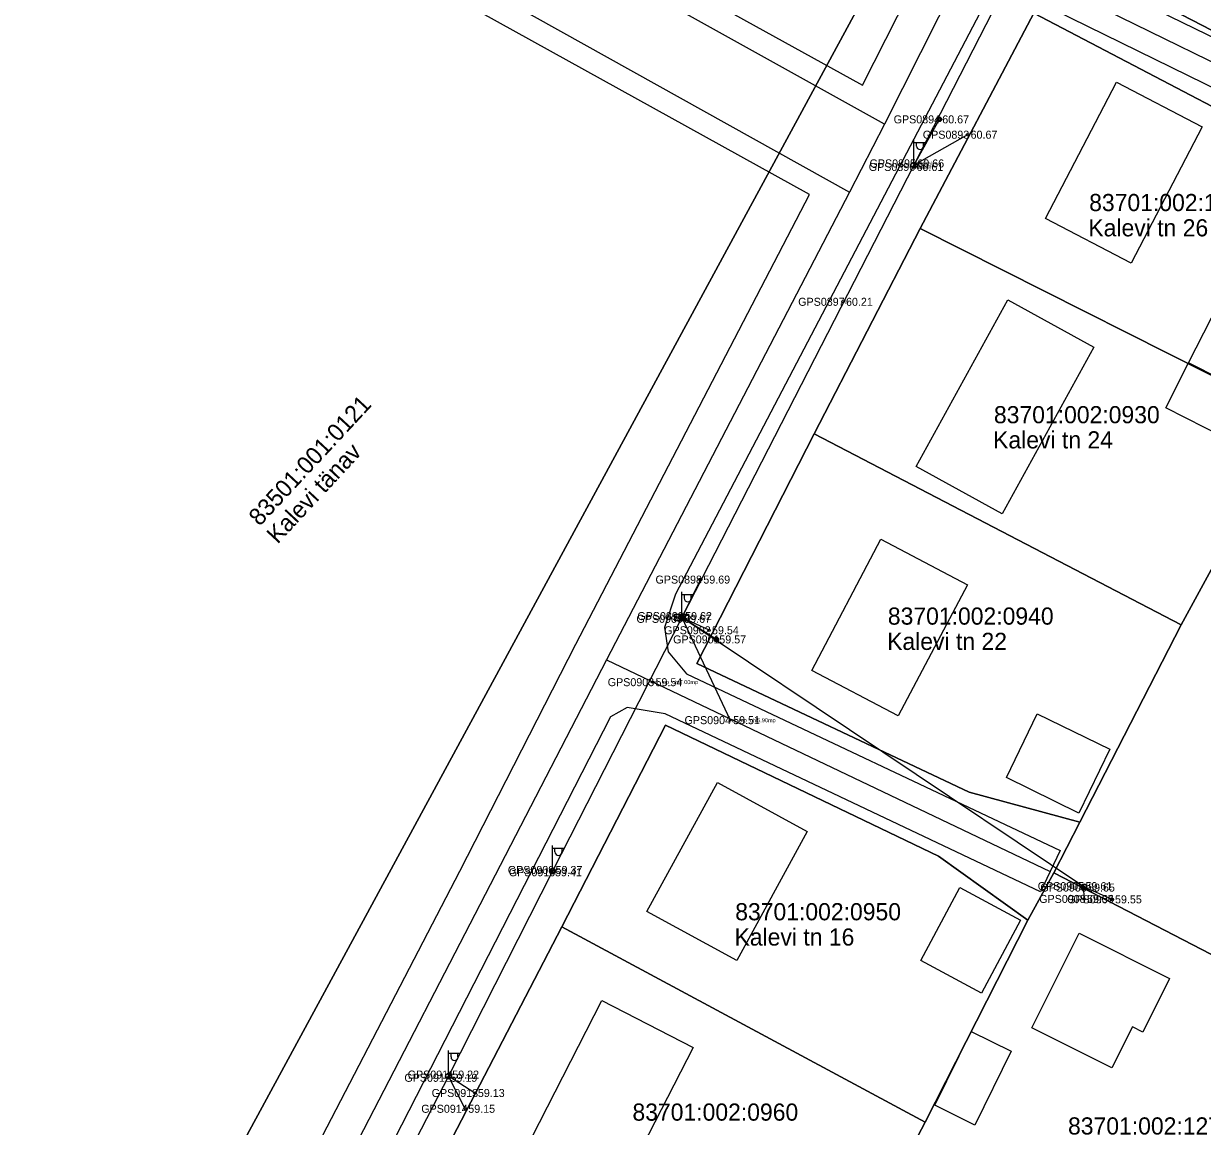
# Model space of a CAD drawing. Extents: x 580119 to 583377, y 6518915 to 6520820.
# Drawn here: x 581401 to 581504.1, y 6520130.2 to 6520226.6 of the extents above; entities that cross this region are included whole.
import ezdxf

# ---------------------------------------------------------------- set-up
doc = ezdxf.new("R2010")
doc.units = 0
for name, color, linetype in [('ELRAJATISMP', 7, 'Continuous'), ('Hoone Elu- või ühiskondlik hoone', 7, 'Continuous'), ('Hoone Kõrval- või tootmishoone', 7, 'Continuous'), ('L_AADRESS', 7, 'Continuous'), ('MAAMUDEL', 7, 'Continuous'), ('MOOTKORG-EH2000', 7, 'Continuous'), ('MOOTMPUNKT', 7, 'Continuous'), ('MOOTNR', 7, 'Continuous'), ('MPOHULIIN', 7, 'Continuous'), ('PIIR', 7, 'Continuous'), ('POST', 7, 'Continuous'), ('Rippe kõrgus', 7, 'Continuous'), ('Tee Liiklusala', 7, 'Continuous'), ('Tee Tänav Kruuskate', 7, 'Continuous'), ('Tee Tänav Püsikate', 7, 'Continuous'), ('TUNNUS', 7, 'Continuous')]:
    doc.layers.add(name, color=color, linetype=linetype)

msp = doc.modelspace()

# ---------------------------------------------------------------- linework, layer by layer
at = {"layer": 'ELRAJATISMP'}
for p, q in [((581458.46, 6520174.98), (581458.46, 6520174.38)), ((581458.73, 6520174.98), (581458.73, 6520174.38))]:
    msp.add_line(p, q, dxfattribs=at)
msp.add_lwpolyline([(581457.99, 6520174.98), (581459.19, 6520174.98), (581459.19, 6520174.38), (581457.99, 6520174.38)], close=True, dxfattribs=at)
at = {"layer": 'Hoone Elu- või ühiskondlik hoone'}
for points in [[(581504.1, 6520217.58), (581497.89, 6520205.66), (581490.4, 6520209.56), (581496.61, 6520221.48)], [(581494.64, 6520198.32), (581486.61, 6520183.73), (581479.09, 6520187.88), (581487.12, 6520202.46)], [(581483.59, 6520177.54), (581477.53, 6520166.07), (581469.97, 6520170.05), (581476.01, 6520181.52)], [(581469.56, 6520155.97), (581463.4, 6520144.69), (581455.55, 6520148.97), (581461.71, 6520160.25)], [(581501.26, 6520143.1), (581498.93, 6520138.43), (581498.01, 6520138.89), (581496.2, 6520135.3), (581489.22, 6520138.8), (581493.36, 6520147.07)], [(581459.59, 6520137.08), (581453.44, 6520125.11), (581445.47, 6520129.21), (581451.61, 6520141.18)]]:
    msp.add_lwpolyline(points, close=True, dxfattribs=at)
at = {"layer": 'Hoone Kõrval- või tootmishoone'}
for points in [[(581511.53, 6520192.6), (581502.93, 6520196.95), (581504.92, 6520200.89), (581513.53, 6520196.54)], [(581511.53, 6520192.6), (581509.53, 6520188.65), (581500.93, 6520193.01), (581502.93, 6520196.95)], [(581496.05, 6520163.15), (581493.34, 6520157.58), (581486.99, 6520160.68), (581489.69, 6520166.24)], [(581488.23, 6520148.22), (581484.81, 6520141.84), (581479.51, 6520144.68), (581482.92, 6520151.06)], [(581487.41, 6520136.76), (581484.22, 6520130.3), (581480.72, 6520132.03), (581483.91, 6520138.49)]]:
    msp.add_lwpolyline(points, close=True, dxfattribs=at)
at = {"layer": 'MOOTMPUNKT'}
for centre in [(581481.12, 6520218.23), (581483.6, 6520216.89), (581478.87, 6520214.07), (581478.94, 6520214.38), (581472.7, 6520202.28), (581460.22, 6520177.99), (581458.55, 6520174.56), (581458.63, 6520174.8), (581460.98, 6520173.56), (581461.62, 6520172.76), (581456.04, 6520169.02), (581462.83, 6520165.7), (581447.25, 6520152.4), (581447.3, 6520152.6), (581493.65, 6520151.19), (581493.88, 6520151.06), (581493.78, 6520150.07), (581496.23, 6520150.03), (581438.11, 6520134.43), (581438.26, 6520134.71), (581440.5, 6520133.1), (581439.66, 6520131.72)]:
    msp.add_circle(centre, 0.1, dxfattribs=at)
at = {"layer": 'MPOHULIIN'}
for p, q in [((581483.6, 6520216.89), (581478.9, 6520214.22)), ((581493.77, 6520151.12), (581458.59, 6520174.68)), ((581460.98, 6520173.56), (581458.59, 6520174.68)), ((581458.59, 6520174.68), (581462.83, 6520165.7)), ((581493.78, 6520150.07), (581493.77, 6520151.12)), ((581439.66, 6520131.72), (581438.19, 6520134.57)), ((581440.5, 6520133.1), (581438.19, 6520134.57))]:
    msp.add_line(p, q, dxfattribs=at)
for points in [[(581573.43, 6520394.97), (581563.99, 6520380.62), (581550.36, 6520353.89), (581536.13, 6520325.71), (581518.2, 6520290.77), (581498.96, 6520253.33), (581478.9, 6520214.22), (581458.59, 6520174.68)], [(581458.59, 6520174.68), (581447.28, 6520152.5), (581438.19, 6520134.57), (581427.66, 6520114.16), (581417.05, 6520093.29), (581405.89, 6520071.46), (581390.84, 6520041.99), (581386.07, 6520026.02)]]:
    msp.add_lwpolyline(points, dxfattribs=at)
at = {"layer": 'PIIR'}
for points in [[(581400.45, 6520092.33), (581500.71, 6520277.24), (581533.26, 6520341.75), (581558.12, 6520389.79), (581657.24, 6520583.27)], [(581384.33, 6520418.25), (581405.05, 6520409.44), (581419.35, 6520443.1), (581449.24, 6520446.57), (581558.12, 6520389.79), (581533.26, 6520341.75), (581494.52, 6520360.71), (581462.65, 6520295.82), (581500.71, 6520277.24), (581400.45, 6520092.33)], [(581491.96, 6520232.77), (581521.41, 6520217.52)], [(581518.7, 6520212.19), (581489.39, 6520227.52), (581479.44, 6520208.7), (581470.18, 6520190.74), (581459.92, 6520170.66), (581483.72, 6520159.39), (581493.4, 6520156.77), (581491.13, 6520152.34), (581488.87, 6520148.2), (581481.05, 6520153.81), (581457.18, 6520165.27), (581448.09, 6520147.64), (581438.54, 6520129.2)]]:
    msp.add_lwpolyline(points, dxfattribs=at)
for points in [[(581501.63, 6520251.7), (581524.76, 6520240.58), (581534.1, 6520235.9), (581524.52, 6520217.43), (581521.41, 6520217.52), (581491.96, 6520232.77)], [(581489.39, 6520227.52), (581518.7, 6520212.19), (581518.89, 6520206.11), (581511.97, 6520192.31), (581479.44, 6520208.7)], [(581479.44, 6520208.7), (581511.97, 6520192.31), (581511.56, 6520190.95), (581506.99, 6520182.7), (581502.29, 6520174.04), (581470.18, 6520190.74)], [(581470.18, 6520190.74), (581502.29, 6520174.04), (581493.4, 6520156.77), (581483.72, 6520159.39), (581459.92, 6520170.66)], [(581493.4, 6520156.77), (581502.29, 6520174.04), (581506.99, 6520182.7), (581536.02, 6520168.12), (581520.24, 6520137.28), (581491.13, 6520152.34)], [(581457.18, 6520165.27), (581481.05, 6520153.81), (581488.87, 6520148.2), (581479.88, 6520130.54), (581448.09, 6520147.64)], [(581479.88, 6520130.54), (581488.87, 6520148.2), (581491.13, 6520152.34), (581520.24, 6520137.28), (581504.34, 6520105.88), (581474.91, 6520121.01)], [(581448.09, 6520147.64), (581479.88, 6520130.54), (581474.91, 6520121.01), (581470.96, 6520113.13), (581470.13, 6520113.68), (581454.06, 6520121.5), (581438.54, 6520129.2)]]:
    msp.add_lwpolyline(points, close=True, dxfattribs=at)
at = {"layer": 'POST'}
for p, q in [((581478.9, 6520214.47), (581478.9, 6520216.47)), ((581478.9, 6520216.22), (581479.9, 6520216.22)), ((581479.13, 6520215.9), (581479.13, 6520216.22)), ((581479.74, 6520215.9), (581479.74, 6520216.22)), ((581478.9, 6520214.22), (581478.9, 6520214.22)), ((581458.59, 6520174.93), (581458.59, 6520176.93)), ((581458.59, 6520176.68), (581459.59, 6520176.68)), ((581458.82, 6520176.36), (581458.82, 6520176.68)), ((581459.43, 6520176.36), (581459.43, 6520176.68)), ((581458.59, 6520174.68), (581458.59, 6520174.68)), ((581447.28, 6520152.75), (581447.28, 6520154.75)), ((581447.28, 6520154.5), (581448.28, 6520154.5)), ((581447.5, 6520154.18), (581447.5, 6520154.5)), ((581448.12, 6520154.18), (581448.12, 6520154.5)), ((581447.28, 6520152.5), (581447.28, 6520152.5)), ((581438.19, 6520134.82), (581438.19, 6520136.82)), ((581438.19, 6520136.57), (581439.19, 6520136.57)), ((581438.41, 6520136.25), (581438.41, 6520136.57)), ((581439.02, 6520136.25), (581439.02, 6520136.57)), ((581438.19, 6520134.57), (581438.19, 6520134.57))]:
    msp.add_line(p, q, dxfattribs=at)
for points in [[(581481.12, 6520218.23), (581478.9, 6520214.22)], [(581460.22, 6520177.99), (581458.59, 6520174.68)], [(581461.62, 6520172.76), (581458.59, 6520174.68)], [(581496.23, 6520150.03), (581493.77, 6520151.12)]]:
    msp.add_lwpolyline(points, dxfattribs=at)
for centre, radius in [((581481.12, 6520218.23), 0.2), ((581478.9, 6520214.22), 0.25), ((581460.22, 6520177.99), 0.125), ((581460.22, 6520177.99), 0.105), ((581460.22, 6520177.99), 0.0851), ((581460.22, 6520177.99), 0.0651), ((581460.22, 6520177.99), 0.0451), ((581460.22, 6520177.99), 0.0251), ((581460.22, 6520177.99), 0.00511), ((581458.59, 6520174.68), 0.25), ((581461.62, 6520172.76), 0.2), ((581447.28, 6520152.5), 0.25), ((581493.77, 6520151.12), 0.25), ((581496.23, 6520150.03), 0.125), ((581496.23, 6520150.03), 0.105), ((581496.23, 6520150.03), 0.0851), ((581496.23, 6520150.03), 0.0651), ((581496.23, 6520150.03), 0.0451), ((581496.23, 6520150.03), 0.0251), ((581496.23, 6520150.03), 0.00511), ((581438.19, 6520134.57), 0.25)]:
    msp.add_circle(centre, radius, dxfattribs=at)
for centre in [(581479.44, 6520215.9), (581459.12, 6520176.36), (581447.81, 6520154.18), (581438.72, 6520136.25)]:
    msp.add_arc(centre, 0.306, 180, 0, dxfattribs=at)
at = {"layer": 'Tee Liiklusala'}
for points in [[(581372.37, 6520277.77), (581412.75, 6520255.44), (581444.02, 6520238.01), (581474.39, 6520221.23), (581513.33, 6520297.97), (581534.24, 6520338.35), (581559.43, 6520386.73), (581591.38, 6520450.18), (581592.88, 6520453.16), (581609.8, 6520486.3), (581623.7, 6520512.67), (581636.83, 6520537.65), (581653.69, 6520569.75), (581656.07, 6520574.59), (581657.42, 6520577.86), (581657.31, 6520580.54), (581656.47, 6520584.5), (581655.72, 6520587.99), (581655.58, 6520589.38), (581654.54, 6520590.67), (581652.74, 6520592.05), (581631.26, 6520605.03)], [(581398.16, 6520073.66), (581402.55, 6520082.81), (581422.36, 6520120.09), (581439.19, 6520152.49), (581449.34, 6520172.35), (581469.76, 6520211.65), (581406.17, 6520246.86), (581402.87, 6520241), (581366.58, 6520261.36)], [(581491.48, 6520232.04), (581521.93, 6520217.19), (581524.08, 6520216.56), (581528.31, 6520215.32), (581527.75, 6520213.4), (581527.19, 6520211.49), (581522.38, 6520212.89), (581520.48, 6520213.45), (581489.72, 6520228.51)], [(581484.66, 6520227.52), (581458.05, 6520176.72), (581457.08, 6520173.79), (581457.4, 6520171.68), (581459.01, 6520169.74), (581491.68, 6520154.29), (581490.82, 6520152.48), (581489.96, 6520150.68), (581457.15, 6520166.25), (581453.83, 6520166.82), (581452.37, 6520166), (581425.27, 6520113.09), (581424.79, 6520111.14), (581425.44, 6520109.19), (581427.55, 6520107.84), (581459.36, 6520091.61), (581458.5, 6520089.74), (581457.59, 6520087.96), (581425.83, 6520104.26), (581423.49, 6520104.49), (581420.89, 6520103.67), (581395.58, 6520054.65)]]:
    msp.add_lwpolyline(points, dxfattribs=at)
at = {"layer": 'Tee Tänav Kruuskate'}
for points in [[(581484.21, 6520233.43), (581521.2, 6520215.32), (581523.09, 6520214.77), (581527.75, 6520213.4)], [(581452, 6520170.97), (581490.82, 6520152.48)]]:
    msp.add_lwpolyline(points, dxfattribs=at)
at = {"layer": 'Tee Tänav Püsikate'}
for points in [[(581476.32, 6520217.81), (581371.43, 6520276.06)], [(581367.54, 6520270.01), (581414.01, 6520244.9), (581473.27, 6520211.86)], [(581484.21, 6520233.43), (581476.32, 6520217.81)], [(581476.32, 6520217.81), (581473.27, 6520211.86)], [(581473.27, 6520211.86), (581452, 6520170.97)], [(581452, 6520170.97), (581420.13, 6520109.36)]]:
    msp.add_lwpolyline(points, dxfattribs=at)

# ---------------------------------------------------------------- texts
at = {"layer": 'L_AADRESS'}
for s, p in [('Kalevi tn 26', (581494.16, 6520208)), ('Kalevi tn 24', (581485.83, 6520189.46)), ('Kalevi tn 22', (581476.56, 6520171.84)), ('Kalevi tn 16', (581463.21, 6520145.99))]:
    msp.add_text(s, height=1.5, dxfattribs=at).set_placement(p)
msp.add_text('Kalevi tänav', height=1.5, rotation=47.0991, dxfattribs=at).set_placement((581423.24, 6520181.05))
at = {"layer": 'MAAMUDEL'}
for s, p in [(' kaabel', (581478.87, 6520213.89)), (' kaabel', (581478.94, 6520214.2)), (' tv', (581472.7, 6520202.11))]:
    msp.add_text(s, height=0.35, dxfattribs=at).set_placement(p)
at = {"layer": 'MOOTKORG-EH2000'}
for s, p in [(' 60.67', (581481.12, 6520217.88)), (' 60.67', (581483.6, 6520216.54)), (' 60.66', (581478.94, 6520214.03)), (' 60.61', (581478.87, 6520213.72)), (' 60.21', (581472.7, 6520201.93)), (' 59.69', (581460.22, 6520177.64)), (' 59.67', (581458.55, 6520174.21)), (' 59.62', (581458.63, 6520174.45)), (' 59.54', (581460.98, 6520173.21)), (' 59.57', (581461.62, 6520172.41)), (' 59.54', (581456.04, 6520168.67)), (' 59.51', (581462.83, 6520165.35)), (' 59.41', (581447.25, 6520152.05)), (' 59.37', (581447.3, 6520152.25)), (' 59.61', (581493.65, 6520150.84)), (' 59.65', (581493.88, 6520150.71)), (' 59.56', (581493.78, 6520149.72)), (' 59.55', (581496.23, 6520149.68)), (' 59.19', (581438.11, 6520134.08)), (' 59.22', (581438.26, 6520134.36)), (' 59.13', (581440.5, 6520132.75)), (' 59.15', (581439.66, 6520131.37))]:
    msp.add_text(s, height=0.7, dxfattribs=at).set_placement(p)
at = {"layer": 'MOOTNR'}
for s, p in [('GPS0894 ', (581477.13, 6520217.88)), ('GPS0893 ', (581479.68, 6520216.54)), ('GPS0895 ', (581475.02, 6520214.03)), ('GPS0896 ', (581474.95, 6520213.72)), ('GPS0897 ', (581468.78, 6520201.93)), ('GPS0898 ', (581456.3, 6520177.64)), ('GPS0900 ', (581454.63, 6520174.21)), ('GPS0899 ', (581454.71, 6520174.45)), ('GPS0902 ', (581457.06, 6520173.21)), ('GPS0901 ', (581457.84, 6520172.41)), ('GPS0903 ', (581452.12, 6520168.67)), ('GPS0904 ', (581458.84, 6520165.35)), ('GPS0909 ', (581443.38, 6520152.25)), ('GPS0910 ', (581443.47, 6520152.05)), ('GPS0905 ', (581489.73, 6520150.84)), ('GPS0906 ', (581489.96, 6520150.71)), ('GPS0908 ', (581489.86, 6520149.72)), ('GPS0907 ', (581492.31, 6520149.68)), ('GPS0912 ', (581434.33, 6520134.08)), ('GPS0911 ', (581434.62, 6520134.36)), ('GPS0913 ', (581436.72, 6520132.75)), ('GPS0914 ', (581435.81, 6520131.37))]:
    msp.add_text(s, height=0.7, dxfattribs=at).set_placement(p)
at = {"layer": 'Rippe kõrgus'}
for s, p in [(' el_mp_ohl7.00mp', (581456.04, 6520168.85)), (' el_mp_ohl5.90mp', (581462.83, 6520165.52))]:
    msp.add_text(s, height=0.35, dxfattribs=at).set_placement(p)
at = {"layer": 'TUNNUS'}
for s, p in [('83701:002:1010', (581494.23, 6520210.21)), ('83701:002:0930', (581485.9, 6520191.66)), ('83701:002:0940', (581476.62, 6520174.05)), ('83701:002:0950', (581463.27, 6520148.2)), ('83701:002:0960', (581454.28, 6520130.68)), ('83701:002:1270', (581492.38, 6520129.47))]:
    msp.add_text(s, height=1.5, dxfattribs=at).set_placement(p)
msp.add_text('83501:001:0121', height=1.5, rotation=47.0991, dxfattribs=at).set_placement((581421.67, 6520182.6))

doc.saveas('drawing.dxf')
